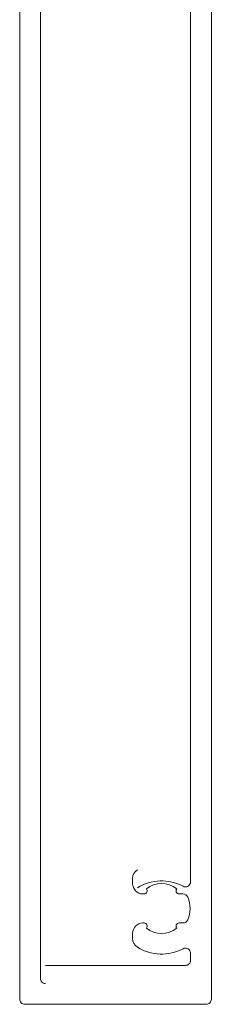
# Model space of a CAD drawing. Header units: millimetres. Extents: x 144573 to 336993, y 74252 to 247042.
# Tile 671 of 1056: x 218448 to 218467, y 198093 to 198188. Entities that reach past the tile are written whole.
import ezdxf

# ---------------------------------------------------------------- set-up
doc = ezdxf.new("R2010")
doc.units = ezdxf.units.MM
doc.layers.add('FASÁDA DETAILNÍ', color=255, linetype='Continuous', lineweight=0)
doc.layers.add('NOVA', color=255, linetype='Continuous', lineweight=0)

# ---------------------------------------------------------------- blocks, each defined once
blk = doc.blocks.new('A$C69D17D4D')
at = {"layer": 'FASÁDA DETAILNÍ'}
for points in [[(-4696.505, 24845.589), (-4696.505, 24722.582, 0.414214), (-4696.005, 24722.082), (-4678.505, 24722.082, 0.414214), (-4678.005, 24722.582), (-4678.005, 24841.118, -0.414214)], [(-4694.005, 24724.082, -0.414214), (-4694.505, 24724.582), (-4694.505, 24838.252, -0.414214)], [(-4680.005, 24827.925), (-4680.005, 24733.899, -0.565741), (-4680.74, 24733.457, 0.267763), (-4685.135, 24733.305)], [(-4694.005, 24725.828), (-4680.505, 24725.828, 0.414214), (-4680.005, 24726.328), (-4680.005, 24726.991, 0.565741), (-4680.74, 24727.433, -0.267763), (-4685.135, 24727.585, -0.258777), (-4685.605, 24728.434), (-4685.605, 24728.918, -0.414214), (-4684.605, 24729.918), (-4684.499, 24729.918, -0.64518), (-4684.274, 24729.42, 0.341732), (-4681.337, 24729.42, -0.64518), (-4681.111, 24729.918), (-4680.743, 24729.918, 0.298217), (-4680.285, 24730.218, 0.208712), (-4680.285, 24732.418, 0.298217), (-4680.743, 24732.718), (-4681.111, 24732.718, -0.64518), (-4681.337, 24733.216, 0.341732), (-4684.274, 24733.216, -0.64518), (-4684.499, 24732.718), (-4684.605, 24732.718, -0.414214), (-4685.605, 24733.718), (-4685.605, 24734.202, -0.258777), (-4685.135, 24735.051)]]:
    blk.add_lwpolyline(points, format="xyb", dxfattribs=at)

msp = doc.modelspace()

# ---------------------------------------------------------------- block references
at = {"layer": 'NOVA', "ltscale": 300}
msp.add_blockref('A$C69D17D4D', (223144.999, 173371.259), dxfattribs=at)

doc.saveas('drawing.dxf')
